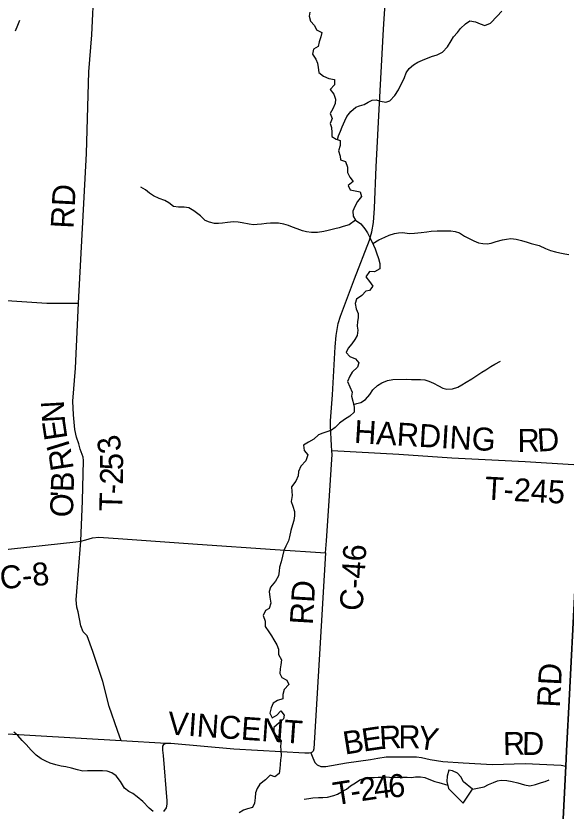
# Model space of a CAD drawing. Extents: x 1759416 to 2214760, y 252598 to 1116833.
# Drawn here: x 1998256 to 2005444, y 885483 to 895864 of the extents above; entities that cross this region are included whole.
import ezdxf

# ---------------------------------------------------------------- set-up
doc = ezdxf.new("R2010")
doc.units = 0
for name, color, linetype in [('GM_X_County_Road', 7, 'Continuous'), ('GM_X_County_Road_Text', 7, 'Continuous'), ('GM_X_Minor_Lake', 7, 'Continuous'), ('GM_X_Minor_River', 7, 'Continuous'), ('GM_X_Township', 7, 'Continuous'), ('GM_X_Township_Road', 7, 'Continuous'), ('GM_X_Township_Road_Text', 7, 'Continuous'), ('GM_X_Township_ROW', 7, 'Continuous')]:
    doc.layers.add(name, color=color, linetype=linetype)

msp = doc.modelspace()

# ---------------------------------------------------------------- linework, layer by layer
at = {"layer": 'GM_X_County_Road'}
for points in [[(2004887, 877839), (2004966, 878055), (2005006, 878210), (2005059, 878425), (2005076, 878623), (2005114, 879912), (2005203, 881312), (2005267, 882814), (2005306, 883398), (2005439, 886067), (2005450, 886269), (2005489, 887010), (2005556, 888282), (2005603, 889171), (2005651, 890085), (2005770, 892327), (2005808, 893044), (2005864, 894121), (2005998, 896652), (2006004, 896755), (2006008, 896849)], [(1999103, 889006), (1999168, 889023), (1999258, 889049), (1999339, 889057), (1999652, 889037), (2000628, 888968), (2001643, 888897), (2002303, 888853), (2002313, 889011), (2002348, 889533), (2002380, 890006), (2002387, 890138), (2002385, 890184), (2002379, 890254), (2002367, 890509), (2002365, 890579), (2002391, 890915), (2002428, 891544), (2002440, 891692), (2002467, 891849), (2002495, 891945), (2002681, 892431), (2002876, 892938), (2002906, 893044), (2002928, 893168), (2002941, 893352), (2002963, 893895), (2003006, 894724), (2003057, 895691), (2003103, 896364)], [(1997993, 888885), (1999041, 888996), (1999103, 889006)], [(2002303, 888853), (2002228, 887605), (2002148, 886297), (2002140, 886267), (2002126, 886253), (2002108, 886243), (2002088, 886237), (2002032, 886237), (2001105, 886290), (2000279, 886363), (2000220, 886366), (2000184, 886352), (2000172, 886331), (2000170, 886276), (2000180, 886208), (2000230, 885618), (2000228, 885572), (2000218, 885524), (2000184, 885476)]]:
    msp.add_lwpolyline(points, dxfattribs=at)
at = {"layer": 'GM_X_Minor_Lake'}
for points in [[(2004220, 885767), (2004106, 885864), (2004067, 885932), (2004027, 885978), (2003961, 886010), (2003913, 886018), (2003891, 885940), (2003885, 885870), (2003910, 885778), (2004099, 885588)], [(2004099, 885588), (2004220, 885767)]]:
    msp.add_lwpolyline(points, dxfattribs=at)
at = {"layer": 'GM_X_Minor_River'}
for points in [[(2002095, 895913), (2002088, 895859), (2002106, 895797), (2002158, 895740), (2002183, 895684), (2002253, 895646), (2002241, 895593), (2002220, 895526), (2002206, 895464), (2002144, 895432), (2002131, 895366), (2002177, 895301), (2002198, 895245)], [(2003255, 894900), (2003334, 895061), (2003357, 895121), (2003393, 895176), (2003449, 895224), (2003507, 895258), (2003567, 895288), (2003687, 895333), (2003759, 895355), (2003829, 895390), (2003893, 895462), (2003945, 895538), (2003972, 895590), (2004026, 895647), (2004066, 895699), (2004130, 895759), (2004186, 895800), (2004260, 895786), (2004320, 895760), (2004384, 895738), (2004456, 895769), (2004542, 895859), (2004604, 895925)], [(1998253, 895667), (1998280, 895743), (1998308, 895807)], [(2002198, 895245), (2002204, 895189), (2002212, 895127), (2002273, 895076), (2002345, 895048), (2002417, 895035), (2002417, 894965), (2002360, 894904), (2002408, 894841), (2002432, 894777), (2002427, 894721), (2002397, 894651), (2002360, 894589), (2002390, 894525), (2002364, 894459), (2002381, 894409), (2002385, 894343), (2002385, 894288), (2002440, 894256), (2002494, 894238), (2002494, 894170), (2002473, 894102), (2002491, 894033), (2002497, 893983), (2002561, 893963), (2002590, 893890), (2002588, 893820), (2002621, 893758), (2002661, 893704), (2002597, 893650), (2002624, 893592), (2002690, 893579), (2002752, 893567), (2002772, 893507), (2002721, 893443), (2002685, 893377), (2002659, 893315), (2002662, 893249), (2002694, 893199), (2002764, 893150), (2002817, 893086), (2002849, 893031), (2002894, 892947), (2002928, 892873), (2002950, 892822), (2002967, 892770), (2002993, 892698), (2003013, 892630), (2003012, 892564), (2002942, 892522), (2002874, 892528), (2002829, 892459), (2002877, 892396), (2002921, 892336), (2002876, 892280), (2002826, 892272), (2002774, 892213), (2002707, 892167), (2002689, 892109), (2002703, 892039), (2002726, 891978), (2002728, 891924), (2002718, 891874), (2002713, 891812), (2002723, 891760), (2002716, 891692), (2002686, 891638), (2002644, 891584), (2002599, 891526), (2002569, 891469), (2002618, 891416), (2002692, 891386), (2002738, 891333), (2002718, 891279), (2002649, 891214), (2002619, 891162), (2002590, 891090), (2002620, 891020), (2002650, 890951), (2002641, 890899), (2002659, 890833), (2002676, 890757), (2002674, 890691), (2002618, 890637), (2002551, 890597), (2002485, 890548), (2002428, 890490), (2002378, 890454), (2002318, 890432), (2002268, 890417), (2002210, 890393), (2002147, 890337), (2002077, 890298), (2002013, 890262), (2002022, 890190), (2002070, 890132), (2002045, 890056), (2001977, 889986), (2001948, 889914), (2001942, 889860), (2001913, 889790)], [(2002456, 894251), (2002471, 894298), (2002497, 894358), (2002521, 894418), (2002552, 894496), (2002582, 894550), (2002633, 894615), (2002697, 894671), (2002747, 894689), (2002808, 894708), (2002860, 894738), (2002912, 894762), (2002962, 894768), (2003020, 894749), (2003090, 894737), (2003140, 894756), (2003207, 894824), (2003255, 894900)], [(2002694, 893199), (2002611, 893137), (2002533, 893114), (2002479, 893098), (2002425, 893084), (2002335, 893063), (2002279, 893051), (2002198, 893038), (2002118, 893038), (2002052, 893047), (2002000, 893059), (2001930, 893085), (2001871, 893108), (2001819, 893126), (2001757, 893147), (2001689, 893159), (2001639, 893159), (2001581, 893158), (2001531, 893154), (2001466, 893144), (2001410, 893139), (2001360, 893135), (2001304, 893143), (2001214, 893162), (2001160, 893170), (2001098, 893175), (2001020, 893167), (2000954, 893158), (2000904, 893154), (2000850, 893154), (2000784, 893171), (2000728, 893193), (2000666, 893254), (2000583, 893320), (2000517, 893357), (2000455, 893367), (2000379, 893368), (2000317, 893376), (2000255, 893425), (2000201, 893455), (2000127, 893482), (2000053, 893516), (2000000, 893552), (1999948, 893595), (1999888, 893627)], [(2002919, 892893), (2002999, 892940), (2003077, 892976), (2003133, 893000), (2003203, 893023), (2003253, 893033), (2003303, 893036)], [(2003303, 893036), (2003405, 893025), (2003466, 893029), (2003550, 893038), (2003626, 893046), (2003680, 893054), (2003762, 893056), (2003828, 893059), (2003938, 893059), (2003994, 893049), (2004050, 893033), (2004117, 892990), (2004169, 892962), (2004239, 892926), (2004301, 892902), (2004355, 892892), (2004413, 892890), (2004465, 892899), (2004529, 892919), (2004614, 892941), (2004664, 892949), (2004724, 892956), (2004794, 892950), (2004862, 892934), (2004936, 892910), (2004986, 892894), (2005042, 892880), (2005092, 892865), (2005177, 892829), (2005239, 892803), (2005305, 892783), (2005363, 892771), (2005427, 892756), (2005479, 892748)], [(2003357, 891121), (2003425, 891117), (2003541, 891118), (2003597, 891112), (2003651, 891096), (2003711, 891070), (2003778, 891036), (2003834, 891006), (2003888, 890989), (2003960, 890995), (2004032, 891019), (2004084, 891049), (2004138, 891084), (2004212, 891128), (2004264, 891160), (2004342, 891211), (2004394, 891243), (2004460, 891285), (2004512, 891317), (2004588, 891356)], [(2002668, 890792), (2002711, 890805), (2002763, 890818), (2002823, 890858), (2002880, 890920), (2002918, 890982), (2002980, 891041), (2003037, 891075), (2003111, 891105), (2003182, 891116), (2003357, 891121)], [(2001913, 889790), (2001859, 889718), (2001861, 889656), (2001864, 889604), (2001854, 889524), (2001873, 889462), (2001897, 889393), (2001897, 889337), (2001888, 889277), (2001872, 889221), (2001849, 889145), (2001829, 889063), (2001816, 889009), (2001784, 888943), (2001758, 888885), (2001739, 888811), (2001723, 888737), (2001700, 888665), (2001694, 888613), (2001685, 888555), (2001647, 888484), (2001584, 888406), (2001566, 888350), (2001575, 888274), (2001589, 888199), (2001567, 888127), (2001516, 888102), (2001488, 888034), (2001515, 887964), (2001515, 887893), (2001559, 887821), (2001594, 887769), (2001628, 887718), (2001666, 887654), (2001687, 887598), (2001687, 887528), (2001726, 887459), (2001718, 887391), (2001710, 887341), (2001703, 887277), (2001729, 887225), (2001795, 887192), (2001822, 887134), (2001762, 887068), (2001744, 887006), (2001745, 886948), (2001675, 886925), (2001617, 886893), (2001590, 886831), (2001576, 886759), (2001603, 886699), (2001666, 886737), (2001716, 886790), (2001760, 886736), (2001754, 886686), (2001695, 886634), (2001625, 886572), (2001628, 886494), (2001680, 886456), (2001724, 886400), (2001715, 886330), (2001717, 886277), (2001720, 886205), (2001714, 886151), (2001708, 886093), (2001705, 886039), (2001697, 885973), (2001641, 885931), (2001577, 885952), (2001518, 885892), (2001444, 885834), (2001409, 885779), (2001385, 885719), (2001381, 885657), (2001372, 885584), (2001348, 885531), (2001282, 885511), (2001229, 885493), (2001175, 885460)], [(2000050, 885477), (1999998, 885521), (1999915, 885606), (1999841, 885670), (1999785, 885711), (1999732, 885739), (1999676, 885782), (1999622, 885868), (1999567, 885945), (1999509, 885983), (1999447, 886003), (1999387, 886010), (1999309, 886008), (1999191, 886009), (1999129, 886006), (1999061, 886020), (1998985, 886042), (1998911, 886059), (1998849, 886071), (1998777, 886088), (1998705, 886108), (1998649, 886133), (1998585, 886163), (1998521, 886214), (1998456, 886278), (1998392, 886351), (1998338, 886405), (1998283, 886468), (1998229, 886512)], [(2002023, 885640), (2002083, 885648), (2002137, 885656), (2002211, 885659), (2002267, 885661), (2002326, 885665), (2002410, 885684), (2002460, 885702), (2002512, 885733), (2002576, 885767), (2002629, 885813), (2002691, 885852), (2002749, 885890), (2002824, 885916), (2002874, 885921), (2002936, 885923), (2002990, 885927), (2003040, 885926), (2003102, 885928), (2003174, 885922), (2003240, 885926), (2003369, 885924)], [(2003369, 885924), (2003423, 885922), (2003477, 885928), (2003541, 885929), (2003601, 885919), (2003671, 885889), (2003731, 885871), (2003781, 885855), (2003898, 885822)], [(2004220, 885767), (2004374, 885801), (2004430, 885828), (2004494, 885858), (2004548, 885876), (2004598, 885886), (2004668, 885882), (2004741, 885871), (2004813, 885853), (2004899, 885825), (2004971, 885813), (2005043, 885828), (2005121, 885856), (2005171, 885870), (2005223, 885892)]]:
    msp.add_lwpolyline(points, dxfattribs=at)
at = {"layer": 'GM_X_Township'}
for points in [[(1998108, 897126), (1999329, 897063), (2003205, 896913), (2006004, 896755), (2005998, 896652), (2005864, 894121), (2005808, 893044), (2005770, 892327), (2005651, 890085), (2005603, 889171), (2005556, 888282), (2005489, 887010), (2005450, 886269), (2005439, 886067), (2005306, 883398)], [(2005306, 883398), (2005439, 886067), (2005450, 886269), (2005489, 887010), (2005556, 888282), (2005603, 889171), (2005651, 890085), (2005770, 892327), (2005808, 893044), (2005864, 894121), (2005998, 896652), (2010327, 896491), (2011122, 896462), (2011648, 896428), (2012134, 896417), (2013354, 896345), (2014250, 896311), (2015227, 896289), (2016682, 896256), (2022025, 896072)]]:
    msp.add_lwpolyline(points, dxfattribs=at)
at = {"layer": 'GM_X_Township_Road'}
for points in [[(1999103, 889006), (1999128, 889532), (1999140, 890059), (1999135, 890104), (1999098, 890206), (1999079, 890276), (1999049, 890366), (1999027, 890466), (1999010, 890655), (1999002, 890835), (1999036, 891266), (1999075, 892112), (1999178, 894068), (1999211, 895133), (1999249, 895618), (1999280, 896257), (1999329, 897063), (1999329, 897065)], [(1997517, 892186), (1997673, 892178), (1998659, 892115), (1999075, 892112)], [(2005651, 890085), (2005625, 890037), (2005607, 890019), (2005583, 890007), (2005543, 890005), (2004909, 890044), (2003950, 890089), (2003259, 890138), (2002385, 890184)], [(2002108, 886243), (2002134, 886179), (2002160, 886117), (2002194, 886085), (2002241, 886063), (2002306, 886064), (2002576, 886111), (2002888, 886158)], [(2002888, 886158), (2002987, 886173), (2003093, 886190), (2003285, 886191), (2003366, 886191), (2003488, 886190), (2003556, 886184), (2003668, 886158), (2003832, 886132), (2004098, 886114), (2004484, 886091), (2004911, 886106), (2005379, 886084), (2005439, 886067)]]:
    msp.add_lwpolyline(points, dxfattribs=at)
at = {"layer": 'GM_X_Township_ROW'}
for points in [[(1999631, 886401), (1999582, 886536), (1999473, 886846), (1999393, 887176), (1999263, 887564), (1999186, 887772), (1999135, 887823), (1999105, 887903), (1999086, 887993), (1999070, 888084), (1999054, 888145), (1999042, 888241), (1999103, 889006)], [(2000220, 886366), (1999631, 886401), (1997913, 886502), (1997730, 886705), (1997686, 886824)]]:
    msp.add_lwpolyline(points, dxfattribs=at)

# ---------------------------------------------------------------- texts
at = {"layer": 'GM_X_County_Road_Text'}
for s, rotation, p in [('C-46', 86.5738, (2002785, 888090)), ('C-8', 5.5282, (1998060, 888377)), ('RD', 86.5467, (2002134, 887909)), ('RD', 87.0388, (2005363, 886830)), ('VINCENT', 355.9804, (2000234, 886484))]:
    msp.add_text(s, height=300, rotation=rotation, dxfattribs=at).set_placement(p)
at = {"layer": 'GM_X_Township_Road_Text'}
for s, rotation, p in [('RD', 87.0387, (1999010, 893082)), ('N', 93.2912, (1998899, 890562)), ('E', 98.5865, (1998932, 890348)), ('HARDING', 356.6062, (2002669, 890290)), ('R', 0.6167, (2004811, 890171)), ('D', 3.8193, (2005075, 890174)), ('3', 104.3586, (1999647, 890200)), ('I', 107.283, (1998966, 890242)), ('R', 98.7783, (1999014, 889951)), ('5', 89.9301, (1999657, 889934)), ('2', 88.6493, (1999653, 889742)), ('B', 88.3176, (1999011, 889645)), ('T-245', 356.9442, (2004376, 889551)), ('-', 88.4838, (1999650, 889617)), ('O', 88.3095, (1999001, 889315)), ("'", 88.3214, (1999009, 889579)), ('T', 88.4484, (1999644, 889393)), ('E', 8.2913, (2002797, 886258)), ('R', 3.374, (2003012, 886290)), ('R', 359.7502, (2003253, 886304)), ('Y', 350.8689, (2003487, 886304)), ('B', 9.1441, (2002555, 886219)), ('R', 1.3935, (2004623, 886212)), ('D', 358.8014, (2004866, 886218)), ('6', 2.8427, (2003127, 885660)), ('T', 9.0156, (2002426, 885557)), ('2', 8.4399, (2002768, 885611)), ('4', 7.1005, (2002949, 885638)), ('-', 8.8797, (2002647, 885592))]:
    msp.add_text(s, height=300, rotation=rotation, dxfattribs=at).set_placement(p)

doc.saveas('drawing.dxf')
